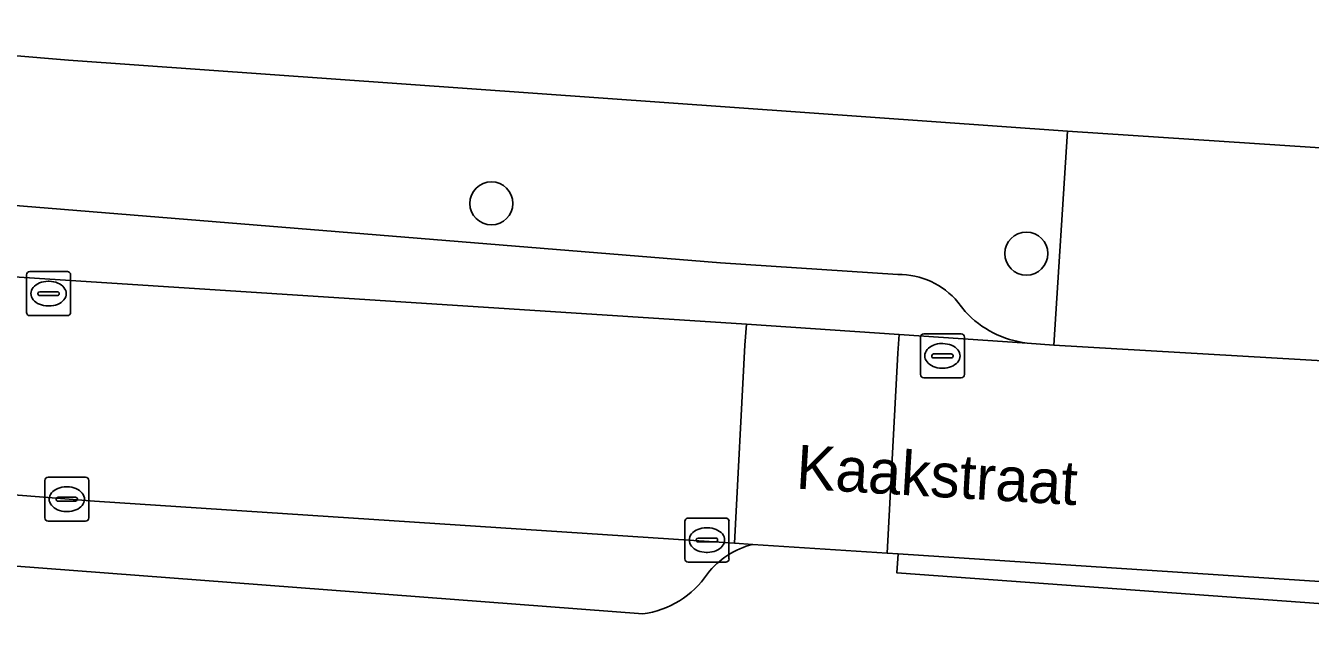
# Model space of a CAD drawing. Extents: x 160023 to 161302, y 384750 to 385707.
# Drawn here: x 161076.84 to 161106.03, y 385233.02 to 385246.85 of the extents above; entities that cross this region are included whole.
import ezdxf

# ---------------------------------------------------------------- set-up
doc = ezdxf.new("R2010")
doc.units = 0
for name, color, linetype in [('IMGEO_Boom', 7, 'Continuous'), ('IMGEO_Erf', 7, 'Continuous'), ('IMGEO_Kolk', 7, 'Continuous'), ('IMGEO_Openbare_ruimte_label', 7, 'Continuous'), ('IMGEO_Parkeervlak_open', 7, 'Continuous'), ('IMGEO_Rijbaan_lokaal_open', 7, 'Continuous'), ('IMGEO_Voetpad_open', 7, 'Continuous')]:
    doc.layers.add(name, color=color, linetype=linetype)

msp = doc.modelspace()

# ---------------------------------------------------------------- linework, layer by layer
at = {"layer": 'IMGEO_Boom'}
for centre in [(161087.424, 385242.813), (161099.578, 385241.673)]:
    msp.add_circle(centre, 0.489, dxfattribs=at)
at = {"layer": 'IMGEO_Erf'}
msp.add_lwpolyline([(160957.346, 385260.377), (160977.981, 385257.138), (160991.677, 385255.173), (161000, 385253.978), (161003.341, 385253.585), (161035.09, 385249.85), (161050.341, 385248.377), (161077.816, 385246.068), (161100.512, 385244.452), (161106.83, 385244.035), (161131, 385243.106), (161138.263, 385243.013), (161144.549, 385243.128), (161150.833, 385243.243), (161173.849, 385245.484), (161214.521, 385249.845), (161214.505, 385250), (161208.456, 385306.59)], dxfattribs=at)
at = {"layer": 'IMGEO_Kolk'}
for p, q in [((161076.938, 385241.263), (161077.79, 385241.263)), ((161076.863, 385240.337), (161076.863, 385241.189)), ((161077.351, 385241.043), (161077.376, 385241.043)), ((161077.864, 385241.189), (161077.864, 385240.337)), ((161077.122, 385240.757), (161077.122, 385240.769)), ((161077.56, 385240.72), (161077.162, 385240.72)), ((161077.165, 385240.806), (161077.563, 385240.806)), ((161077.606, 385240.769), (161077.606, 385240.757)), ((161077.374, 385240.483), (161077.349, 385240.483)), ((161077.79, 385240.263), (161076.938, 385240.263)), ((161097.245, 385239.849), (161098.097, 385239.849)), ((161097.17, 385238.923), (161097.17, 385239.775)), ((161097.658, 385239.629), (161097.683, 385239.629)), ((161098.171, 385239.775), (161098.171, 385238.923)), ((161097.429, 385239.343), (161097.429, 385239.355)), ((161097.867, 385239.306), (161097.469, 385239.306)), ((161097.472, 385239.392), (161097.87, 385239.392)), ((161097.913, 385239.355), (161097.913, 385239.343)), ((161097.681, 385239.069), (161097.656, 385239.069)), ((161098.097, 385238.849), (161097.245, 385238.849)), ((161077.352, 385236.593), (161078.204, 385236.593)), ((161077.277, 385235.667), (161077.277, 385236.519)), ((161077.765, 385236.373), (161077.79, 385236.373)), ((161078.278, 385236.519), (161078.278, 385235.667)), ((161077.536, 385236.087), (161077.536, 385236.099)), ((161077.974, 385236.05), (161077.576, 385236.05)), ((161077.579, 385236.136), (161077.977, 385236.136)), ((161078.02, 385236.099), (161078.02, 385236.087)), ((161077.788, 385235.813), (161077.763, 385235.813)), ((161078.204, 385235.593), (161077.352, 385235.593)), ((161091.821, 385234.738), (161091.821, 385235.59)), ((161091.896, 385235.664), (161092.748, 385235.664)), ((161092.309, 385235.444), (161092.334, 385235.444)), ((161092.822, 385235.59), (161092.822, 385234.738)), ((161092.08, 385235.158), (161092.08, 385235.17)), ((161092.518, 385235.121), (161092.12, 385235.121)), ((161092.123, 385235.207), (161092.521, 385235.207)), ((161092.564, 385235.17), (161092.564, 385235.158)), ((161092.332, 385234.884), (161092.307, 385234.884)), ((161092.748, 385234.664), (161091.896, 385234.664))]:
    msp.add_line(p, q, dxfattribs=at)
for points in [[(161076.938, 385241.263), (161077.79, 385241.263)], [(161076.863, 385240.337), (161076.863, 385241.189)], [(161077.864, 385241.189), (161077.864, 385240.337)], [(161077.79, 385240.263), (161076.938, 385240.263)], [(161097.245, 385239.849), (161098.097, 385239.849)], [(161097.17, 385238.923), (161097.17, 385239.775)], [(161098.171, 385239.775), (161098.171, 385238.923)], [(161098.097, 385238.849), (161097.245, 385238.849)], [(161077.352, 385236.593), (161078.204, 385236.593)], [(161077.277, 385235.667), (161077.277, 385236.519)], [(161078.278, 385236.519), (161078.278, 385235.667)], [(161078.204, 385235.593), (161077.352, 385235.593)], [(161091.821, 385234.738), (161091.821, 385235.59)], [(161091.896, 385235.664), (161092.748, 385235.664)], [(161092.822, 385235.59), (161092.822, 385234.738)], [(161092.748, 385234.664), (161091.896, 385234.664)]]:
    msp.add_lwpolyline(points, dxfattribs=at)
for centre, radius, start, end in [((161076.94, 385241.187), 0.0765, 91.552, 178.448), ((161076.94, 385241.187), 0.0765, 91.552, 178.448), ((161077.788, 385241.187), 0.0765, 1.552, 88.448), ((161077.788, 385241.187), 0.0765, 1.552, 88.448), ((161077.162, 385240.766), 0.0403, 85.8775, 175.7526), ((161077.159, 385240.756), 0.0366, 178.938, 274.7102), ((161077.563, 385240.763), 0.043, 264.8664, 352.4533), ((161077.567, 385240.768), 0.0386, 1.7309, 96.639), ((161076.94, 385240.339), 0.0765, 181.552, 268.448), ((161076.94, 385240.339), 0.0765, 181.552, 268.448), ((161077.788, 385240.339), 0.0765, 271.552, 358.448), ((161077.788, 385240.339), 0.0765, 271.552, 358.448), ((161097.247, 385239.773), 0.0765, 91.552, 178.448), ((161097.247, 385239.773), 0.0765, 91.552, 178.448), ((161098.095, 385239.773), 0.0765, 1.552, 88.448), ((161098.095, 385239.773), 0.0765, 1.552, 88.448), ((161097.469, 385239.352), 0.0403, 85.8775, 175.7526), ((161097.466, 385239.342), 0.0366, 178.938, 274.7102), ((161097.87, 385239.349), 0.043, 264.8664, 352.4533), ((161097.874, 385239.354), 0.0386, 1.7309, 96.639), ((161097.247, 385238.925), 0.0765, 181.552, 268.448), ((161097.247, 385238.925), 0.0765, 181.552, 268.448), ((161098.095, 385238.925), 0.0765, 271.552, 358.448), ((161098.095, 385238.925), 0.0765, 271.552, 358.448), ((161077.354, 385236.517), 0.0765, 91.552, 178.448), ((161077.354, 385236.517), 0.0765, 91.552, 178.448), ((161078.202, 385236.517), 0.0765, 1.552, 88.448), ((161078.202, 385236.517), 0.0765, 1.552, 88.448), ((161077.576, 385236.096), 0.0403, 85.8775, 175.7526), ((161077.573, 385236.086), 0.0366, 178.938, 274.7102), ((161077.977, 385236.093), 0.043, 264.8664, 352.4533), ((161077.981, 385236.098), 0.0386, 1.7309, 96.639), ((161077.354, 385235.669), 0.0765, 181.552, 268.448), ((161077.354, 385235.669), 0.0765, 181.552, 268.448), ((161078.202, 385235.669), 0.0765, 271.552, 358.448), ((161078.202, 385235.669), 0.0765, 271.552, 358.448), ((161091.898, 385235.588), 0.0765, 91.552, 178.448), ((161091.898, 385235.588), 0.0765, 91.552, 178.448), ((161092.746, 385235.588), 0.0765, 1.552, 88.448), ((161092.746, 385235.588), 0.0765, 1.552, 88.448), ((161092.12, 385235.167), 0.0403, 85.8775, 175.7526), ((161092.117, 385235.157), 0.0366, 178.938, 274.7102), ((161092.521, 385235.164), 0.043, 264.8664, 352.4533), ((161092.525, 385235.169), 0.0386, 1.7309, 96.639), ((161091.898, 385234.74), 0.0765, 181.552, 268.448), ((161091.898, 385234.74), 0.0765, 181.552, 268.448), ((161092.746, 385234.74), 0.0765, 271.552, 358.448), ((161092.746, 385234.74), 0.0765, 271.552, 358.448)]:
    msp.add_arc(centre, radius, start, end, dxfattribs=at)
for centre, major_axis, ratio, start_param, end_param in [((161077.35, 385240.763), (-0.387, 0.002), 0.722429, 4.712389, 7.853982), ((161077.375, 385240.763), (-0.39, 0.002), 0.717154, 1.570796, 4.712389), ((161097.657, 385239.349), (-0.387, 0.002), 0.722429, 4.712389, 7.853982), ((161097.682, 385239.349), (-0.39, 0.002), 0.717154, 1.570796, 4.712389), ((161077.764, 385236.093), (-0.387, 0.002), 0.722429, 4.712389, 7.853982), ((161077.789, 385236.093), (-0.39, 0.002), 0.717154, 1.570796, 4.712389), ((161092.308, 385235.164), (-0.387, 0.002), 0.722429, 4.712389, 7.853982), ((161092.333, 385235.164), (-0.39, 0.002), 0.717154, 1.570796, 4.712389)]:
    msp.add_ellipse(centre, major_axis=major_axis, ratio=ratio, start_param=start_param, end_param=end_param, dxfattribs=at)
at = {"layer": 'IMGEO_Parkeervlak_open'}
for points in [[(161007.115, 385248.252), (161019.333, 385246.424), (161057.931, 385242.352), (161093.216, 385240.068), (161096.686, 385239.836), (161099.593, 385239.641)], [(161096.659, 385241.198), (161092.63, 385241.461), (161049.684, 385244.952)], [(161098.19, 385240.356), (161098.023, 385240.569)], [(161093.367, 385235.066), (161092.948, 385235.093), (161078.41, 385236.045), (161057.883, 385237.659)], [(161060.013, 385235.835), (161090.862, 385233.489)]]:
    msp.add_lwpolyline(points, dxfattribs=at)
for centre, radius, start, end in [((161096.678, 385239.446), 1.752, 39.8617, 90.6253), ((161099.857, 385241.893), 2.267, 222.6748, 263.3164), ((161093.803, 385233.258), 1.86, 103.5628, 142.2706), ((161090.6, 385235.558), 2.086, 277.2148, 326.1349)]:
    msp.add_arc(centre, radius, start, end, dxfattribs=at)
at = {"layer": 'IMGEO_Rijbaan_lokaal_open'}
for points in [[(161057.883, 385237.659), (161078.41, 385236.045), (161092.948, 385235.093), (161093.184, 385239.59), (161093.216, 385240.068), (161057.931, 385242.352)], [(161106.582, 385239.223), (161100.205, 385239.596), (161099.593, 385239.641), (161096.686, 385239.836), (161096.657, 385239.408), (161096.419, 385234.866), (161096.669, 385234.85), (161106.357, 385234.216), (161112.579, 385233.945), (161127.927, 385233.275), (161138.31, 385233.023), (161145.807, 385233.2), (161146.085, 385233.214), (161146.848, 385233.233)]]:
    msp.add_lwpolyline(points, dxfattribs=at)
msp.add_lwpolyline([(161096.657, 385239.408), (161096.686, 385239.836), (161093.216, 385240.068), (161093.184, 385239.59), (161092.948, 385235.093), (161093.367, 385235.066), (161096.419, 385234.866)], close=True, dxfattribs=at)
at = {"layer": 'IMGEO_Voetpad_open'}
for points in [[(161077.816, 385246.068), (161050.341, 385248.377), (161035.09, 385249.85), (161003.341, 385253.585), (161002.646, 385248.813), (161003.426, 385248.731), (161006.811, 385248.297), (161007.115, 385248.252)], [(161009.581, 385249.339), (161010.294, 385249.267), (161032.619, 385246.698), (161049.684, 385244.952), (161092.63, 385241.461), (161096.659, 385241.198)], [(161099.593, 385239.641), (161100.205, 385239.596), (161100.512, 385244.452), (161077.816, 385246.068)], [(161098.023, 385240.569), (161098.19, 385240.356)], [(161090.862, 385233.489), (161060.013, 385235.835)], [(161112.579, 385233.945), (161106.357, 385234.216), (161106.32, 385233.719), (161096.637, 385234.416), (161096.669, 385234.85), (161096.419, 385234.866), (161093.367, 385235.066)]]:
    msp.add_lwpolyline(points, dxfattribs=at)
for points in [[(161100.512, 385244.452), (161100.205, 385239.596), (161106.582, 385239.223), (161106.83, 385244.035)], [(161096.669, 385234.85), (161096.637, 385234.416), (161106.32, 385233.719), (161106.357, 385234.216)]]:
    msp.add_lwpolyline(points, close=True, dxfattribs=at)
for centre, radius, start, end in [((161096.678, 385239.446), 1.752, 39.8617, 90.6253), ((161099.857, 385241.893), 2.267, 222.6748, 263.3164), ((161093.803, 385233.258), 1.86, 103.5628, 142.2706), ((161090.6, 385235.558), 2.086, 277.2148, 326.1349)]:
    msp.add_arc(centre, radius, start, end, dxfattribs=at)

# ---------------------------------------------------------------- texts
at = {"layer": 'IMGEO_Openbare_ruimte_label'}
msp.add_text('Kaakstraat', height=1, rotation=356.6167, dxfattribs=at).set_placement((161094.33, 385236.334))

doc.saveas('drawing.dxf')
